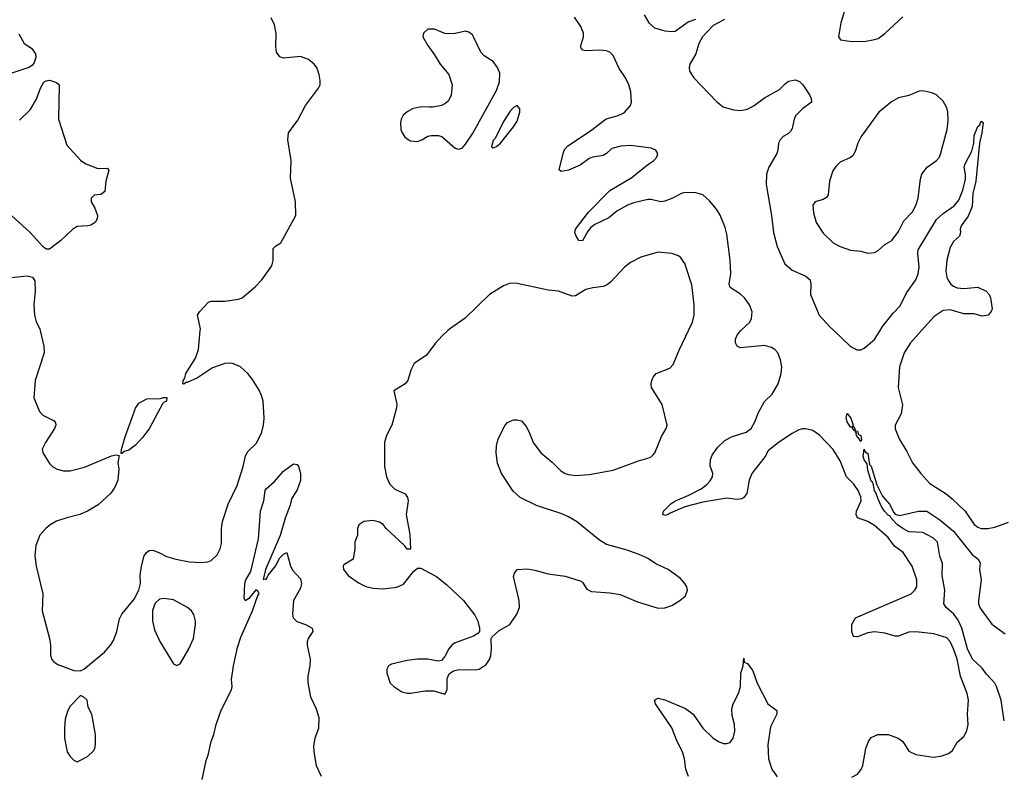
# Model space of a CAD drawing. Header units: inches. Extents: x 1449094 to 1618372, y 389908 to 534307.
# Tile 312 of 494: x 1537616 to 1543345, y 467419 to 471809. Entities that reach past the tile are written whole.
import ezdxf

# ---------------------------------------------------------------- set-up
doc = ezdxf.new("R2010")
doc.units = ezdxf.units.IN
doc.header["$MEASUREMENT"] = 0
for name, color, linetype in [('B5436', 7, 'Continuous'), ('B5437', 7, 'Continuous'), ('B5446', 7, 'Continuous'), ('B5447', 7, 'Continuous')]:
    doc.layers.add(name, color=color, linetype=linetype)

msp = doc.modelspace()

# ---------------------------------------------------------------- linework, layer by layer
at = {"layer": 'B5436', "color": 5}
for points, elevation in [([(1537734.9, 470000), (1537757, 469910), (1537758.4, 469870), (1537705.8, 469710), (1537698.9, 469610), (1537730.4, 469530), (1537750, 469508.5), (1537815.6, 469475.6), (1537824.5, 469464.5), (1537825.5, 469450), (1537819.3, 469430), (1537766.4, 469350), (1537747, 469310), (1537750.4, 469290), (1537790, 469227.3), (1537808.8, 469208.8), (1537833.8, 469193.8), (1537870, 469184.9), (1537910, 469184.9), (1537993.5, 469206.5), (1538151, 469271), (1538176.9, 469276.9), (1538194, 469274), (1538186, 469234), (1538193.4, 469193.4), (1538186.4, 469130), (1538170.3, 469089.7), (1538146.3, 469053.7), (1538072.4, 468987.6), (1538010.2, 468949.8), (1537966.8, 468930), (1537890, 468912), (1537830, 468892.1), (1537792.7, 468870), (1537768.4, 468850), (1537734, 468810), (1537710.3, 468749.7), (1537704.9, 468690), (1537711.6, 468630), (1537750.2, 468470), (1537747, 468370), (1537790.3, 468210), (1537795.3, 468170), (1537794.4, 468114.4), (1537800.5, 468090), (1537813.8, 468073.8), (1537838.3, 468058.3), (1537930, 468022.8), (1537970, 468021), (1537990, 468030.8), (1538110, 468130.4), (1538144.7, 468170), (1538162.2, 468197.8), (1538180.5, 468250), (1538197.1, 468322.9), (1538209.6, 468350), (1538281.7, 468438.3), (1538309.4, 468490), (1538319.5, 468530), (1538317.2, 468577.2), (1538324.7, 468630), (1538340.7, 468690), (1538353.2, 468710), (1538370, 468722), (1538390, 468723), (1538426, 468710), (1538470, 468686.7), (1538524.7, 468670), (1538603.9, 468656.1), (1538670, 468650.4), (1538710, 468654.4), (1538730, 468662.4), (1538764, 468696), (1538782.4, 468730), (1538790, 468762), (1538790.9, 468850), (1538796.4, 468890), (1538828.4, 468990), (1538881.7, 469098.3), (1538915.7, 469210), (1538929.1, 469270.9), (1538943.1, 469296.9), (1538993.9, 469346.1), (1539024.4, 469410), (1539034.5, 469450), (1539038.3, 469490), (1539031.9, 469590), (1539023.1, 469623.1), (1539010, 469653.3), (1538970, 469715.1), (1538942.6, 469750), (1538900.7, 469790), (1538850, 469811.2), (1538810, 469809.7), (1538736.9, 469783.1), (1538650, 469726), (1538590, 469698), (1538582, 469698), (1538570, 469688), (1538566, 469690), (1538568, 469708), (1538576.4, 469723.6), (1538582, 469750), (1538639.6, 469840.4), (1538657, 469890), (1538666.2, 470000)], 580), ([(1540000, 469880.5), (1539982.8, 469857.2), (1539910.7, 469809.3), (1539891, 469770), (1539873.4, 469710), (1539859.1, 469690), (1539793.4, 469650), (1539810, 469572), (1539808.7, 469551.3), (1539780.3, 469450), (1539750.3, 469390), (1539738.9, 469350), (1539738, 469210), (1539750.3, 469150.3), (1539770, 469106.8), (1539798.4, 469078.4), (1539858.8, 469050), (1539872.7, 469030), (1539877, 469010), (1539864.9, 468930), (1539886.4, 468813.6), (1539890.7, 468729.3), (1539870, 468728.7), (1539855.3, 468750), (1539747.3, 468850), (1539730, 468871.5), (1539710, 468886), (1539670, 468895.1), (1539618.8, 468890), (1539588.4, 468870), (1539580.5, 468850), (1539582, 468810), (1539566, 468770), (1539565.5, 468730), (1539556, 468670), (1539502.4, 468637.6), (1539497.3, 468630), (1539500.7, 468610), (1539530, 468574), (1539590.3, 468530.3), (1539630, 468512.2), (1539670, 468502), (1539730, 468497.6), (1539811.2, 468508.8), (1539850, 468524.9), (1539910, 468601), (1539930, 468618), (1539950, 468618.8), (1540000, 468592)], 580), ([(1538678.3, 467390), (1538700.9, 467499.1), (1538712.4, 467530), (1538729.7, 467610.3), (1538745.6, 467650), (1538758.7, 467710), (1538788.1, 467791.9), (1538849, 467910), (1538852.3, 467930), (1538849.2, 467970), (1538859.5, 468050), (1538883.1, 468156.9), (1538902.6, 468217.4), (1538970, 468370.8), (1539001.3, 468458.7), (1539009.3, 468470), (1539003.2, 468483.2), (1538990, 468492), (1538950, 468441.2), (1538930, 468428.7), (1538922, 468442), (1538925.1, 468530), (1538931.6, 468550), (1538960.3, 468599.7), (1539006, 468790), (1539017.8, 468950), (1539036, 469010), (1539045.1, 469070), (1539050, 469079.1), (1539098.4, 469121.6), (1539150, 469182), (1539210, 469224.7), (1539230, 469222), (1539238, 469210), (1539250.5, 469170.5), (1539250, 469128.7), (1539230, 469073.2), (1539198.3, 469021.7), (1539190, 468984), (1539161.1, 468910), (1539131.7, 468808.3), (1539046.5, 468610), (1539032.7, 468552.7), (1539043.1, 468556.9), (1539050, 468553.4), (1539062.2, 468577.8), (1539104.7, 468630), (1539130, 468678), (1539150, 468700.7), (1539170.4, 468710.4), (1539192.2, 468630), (1539205.5, 468605.5), (1539250, 468555.8), (1539256.1, 468530), (1539250, 468502.4), (1539208.9, 468430), (1539203.1, 468350), (1539206.4, 468330), (1539227.8, 468307.8), (1539278.8, 468290), (1539317.3, 468270), (1539322, 468250), (1539294.4, 468210), (1539288.5, 468190), (1539288.7, 468170), (1539306.5, 468090), (1539303.8, 468050), (1539291.8, 467990), (1539291.9, 467951.9), (1539307.2, 467870), (1539341.1, 467801.1), (1539356.9, 467750), (1539353.7, 467686.3), (1539333.4, 467630), (1539325.5, 467585.5), (1539326.5, 467550), (1539341.3, 467470), (1539369.4, 467409.4)], 560), ([(1540000, 468087.5), (1539990, 468089.4), (1539930, 468089.4), (1539870, 468082), (1539779.8, 468060.2), (1539762, 468050), (1539752, 468030), (1539752.7, 468007.3), (1539772, 467950), (1539792, 467930), (1539839.8, 467899.8), (1539870, 467891), (1539890, 467891), (1539974.6, 467905.4), (1540000, 467905.4)], 580)]:
    msp.add_lwpolyline(points, dxfattribs=dict(at, elevation=elevation))
at = {"layer": 'B5436', "color": 5, "elevation": 580}
for points in [[(1538206, 469286), (1538208, 469308), (1538230, 469382), (1538289.3, 469550), (1538310, 469578), (1538356.4, 469603.6), (1538435.3, 469604.7), (1538451.3, 469611.3), (1538472, 469612), (1538471, 469590), (1538456, 469584), (1538446, 469574), (1538370, 469429), (1538330, 469379), (1538290, 469334), (1538250, 469304), (1538223.6, 469296.4), (1538210, 469286)], [(1538457.3, 468442.7), (1538430, 468437.2), (1538404.5, 468415.5), (1538388, 468372), (1538388.3, 468311.7), (1538400.6, 468260.6), (1538432.1, 468192.1), (1538510, 468062), (1538530, 468052), (1538550, 468062), (1538600.9, 468150), (1538627, 468210), (1538639.5, 468290), (1538639.5, 468310), (1538629.5, 468349.5), (1538616, 468370), (1538592.7, 468390), (1538510, 468433.3)], [(1537970, 467878), (1537910, 467815.3), (1537896, 467790), (1537881, 467741), (1537876, 467690), (1537876, 467630), (1537891.3, 467550), (1537910, 467522), (1537930, 467502), (1537950, 467492), (1537970, 467502), (1538010, 467522), (1538044.7, 467555.3), (1538054, 467570), (1538057.2, 467590), (1538056.2, 467650), (1538035.1, 467770), (1538015.1, 467810), (1538008, 467850), (1537990, 467868)]]:
    msp.add_lwpolyline(points, close=True, dxfattribs=at)
at = {"layer": 'B5437', "color": 5, "elevation": 580}
for points in [[(1538666.2, 470000), (1538667, 470010), (1538649.6, 470090), (1538661.2, 470110), (1538714, 470166), (1538730, 470171), (1538810, 470170.6), (1538890, 470184), (1538910, 470190.8), (1538985.8, 470254.2), (1539024.7, 470295.3), (1539083.6, 470376.4), (1539091.6, 470408.4), (1539090, 470478), (1539106.3, 470493.7), (1539135.3, 470510), (1539222, 470670), (1539221.2, 470750), (1539192.5, 470887.5), (1539196.2, 470990), (1539177, 471110), (1539180.9, 471150), (1539234.9, 471225.1), (1539278.3, 471310), (1539355.4, 471410), (1539363.5, 471430), (1539364.4, 471455.6), (1539358.6, 471490), (1539344.6, 471530), (1539330, 471551), (1539296.5, 471576.5), (1539250, 471594.2), (1539150, 471585.8), (1539130, 471592.6), (1539110, 471619.3), (1539106.3, 471650), (1539108.8, 471728.8), (1539098.2, 471778.2), (1539078.7, 471818.7)], [(1537610, 471726), (1537641, 471670), (1537684.1, 471644.1), (1537708.2, 471610), (1537710.3, 471589.7), (1537700.6, 471559.4), (1537690, 471543.7), (1537670, 471531.6), (1537570, 471497.4)], [(1540000, 471753.8), (1539990, 471754), (1539964.7, 471730), (1539961, 471710), (1539990, 471658), (1540000, 471644.7)], [(1537615.4, 471224.6), (1537676.1, 471283.9), (1537713.5, 471346.5), (1537737, 471410), (1537755.5, 471444.5), (1537770, 471454), (1537790, 471456.3), (1537830, 471442.8), (1537846, 471430), (1537841.7, 471230), (1537890, 471078.8), (1537970, 470990.8), (1538001, 470970), (1538070, 470943.8), (1538125.4, 470945.4), (1538133.7, 470933.7), (1538116.3, 470870), (1538110.6, 470809.4), (1538087.1, 470792.9), (1538050, 470788), (1538032, 470770), (1538031.3, 470750), (1538053.4, 470713.4), (1538067.7, 470670), (1538067.3, 470650), (1538054.8, 470630), (1538030, 470614.5), (1538012, 470610), (1537950, 470605.2), (1537924.7, 470590), (1537855.2, 470524.8), (1537790, 470474), (1537770, 470474), (1537750, 470489), (1537677, 470570), (1537547.6, 470690)], [(1540000, 471300.7), (1539950, 471302), (1539902, 471290), (1539870, 471273.2), (1539846.6, 471253.4), (1539834.8, 471230), (1539830.7, 471209.3), (1539834, 471170), (1539840.7, 471150), (1539854.8, 471130), (1539870, 471114.8), (1539890, 471104.9), (1539930, 471100.7), (1539955.3, 471110), (1539990, 471131), (1540000, 471133.5)], [(1537530, 470305.5), (1537659.8, 470319.8), (1537690, 470311.3), (1537704.7, 470290), (1537706.8, 470230), (1537699.1, 470150), (1537701.6, 470090), (1537711.9, 470051.9), (1537732.4, 470010), (1537734.9, 470000)]]:
    msp.add_lwpolyline(points, dxfattribs=at)
at = {"layer": 'B5446', "color": 5}
for points, elevation in [([(1540000, 467905.4), (1540025.4, 467905.4), (1540090, 467884.7), (1540104, 467910), (1540103.7, 467976.3), (1540115.5, 468004.5), (1540122, 468010), (1540139.5, 468020.5), (1540171.3, 468028.7), (1540270, 468027.6), (1540288.5, 468031.5), (1540330, 468058.4), (1540350, 468087.7), (1540357.4, 468110), (1540361.6, 468150), (1540359, 468210), (1540362.7, 468217.3), (1540405.1, 468254.9), (1540468.7, 468290), (1540508.7, 468350), (1540524, 468390), (1540521.2, 468430), (1540489.3, 468570), (1540494, 468590), (1540510, 468611), (1540570, 468614), (1540612.9, 468607.1), (1540690, 468586), (1540790, 468572.7), (1540882, 468542), (1540892.8, 468532.8), (1540915.5, 468495.5), (1540942.8, 468482.8), (1541050, 468475.5), (1541110, 468465.5), (1541210, 468422), (1541330, 468385.5), (1541370, 468387.3), (1541410, 468402), (1541457.2, 468430), (1541490, 468458), (1541501.2, 468490), (1541497.2, 468510), (1541486, 468530), (1541459.3, 468559.3), (1541389.2, 468610), (1541320.8, 468640.8), (1541270, 468674.5), (1541230, 468694.5), (1541150, 468723.7), (1541030, 468756), (1540990, 468781.2), (1540856, 468890), (1540810, 468916.9), (1540770, 468934), (1540622, 468982), (1540528.7, 469028.7), (1540486.3, 469066.3), (1540418.4, 469170), (1540396.9, 469230), (1540388.2, 469290), (1540389.7, 469330), (1540399.6, 469370), (1540441.2, 469450), (1540454.5, 469465.5), (1540470, 469474), (1540490, 469482), (1540510, 469482), (1540535.5, 469475.5), (1540562.5, 469442.5), (1540581, 469410), (1540604, 469350), (1540648.6, 469288.6), (1540714.2, 469234.2), (1540764.4, 469184.4), (1540789, 469169), (1540810, 469163.1), (1540850, 469157.6), (1540930, 469163.1), (1541070, 469188.7), (1541217, 469243), (1541270, 469257.6), (1541290, 469266.4), (1541302, 469278), (1541311.5, 469290), (1541350, 469384), (1541377.6, 469430), (1541382.9, 469450), (1541354, 469570), (1541292.7, 469670), (1541289.3, 469690), (1541293.2, 469710), (1541301.2, 469730), (1541319, 469750), (1541398, 469782), (1541417.7, 469802.3), (1541453, 469887), (1541507.4, 470000)], 580), ([(1540107.9, 470000), (1540073.4, 469970), (1540033.8, 469926.2), (1540000, 469880.5)], 580), ([(1542458, 467402), (1542490, 467421.1), (1542512.5, 467447.5), (1542521.7, 467470), (1542539.7, 467570), (1542555.1, 467610), (1542570, 467633.4), (1542609.8, 467650.2), (1542670, 467651.3), (1542728, 467630), (1542754, 467610), (1542790, 467554.4), (1542830, 467534.9), (1542930, 467518.7), (1542975.2, 467524.8), (1543019.5, 467540.5), (1543043, 467557), (1543070, 467606.8), (1543110, 467638.8), (1543126.9, 467673.1), (1543134.7, 467710), (1543131.2, 467770), (1543136.4, 467850), (1543128.2, 467890), (1543090.7, 467990.7), (1543069.7, 468090), (1543050, 468149.4), (1543030, 468191.5), (1543010, 468213.5), (1542935.8, 468235.8), (1542830, 468248.9), (1542790, 468245.6), (1542730, 468222.7), (1542710, 468222), (1542650, 468240.3), (1542590, 468248.6), (1542550, 468241.7), (1542490, 468219.6), (1542470, 468221.2), (1542466.3, 468226.3), (1542457.6, 468250), (1542457.6, 468290), (1542479.5, 468330), (1542802, 468470), (1542824.7, 468490), (1542835.6, 468510), (1542836.4, 468550), (1542808.3, 468630), (1542755.8, 468710), (1542705.9, 468745.9), (1542670, 468797.2), (1542590, 468867), (1542551.2, 468890), (1542491.4, 468911.4), (1542482.2, 468930), (1542485.8, 468950), (1542511.5, 469010), (1542510, 469034), (1542494.7, 469070), (1542470, 469107.4), (1542425.8, 469150), (1542390, 469242.4), (1542350, 469307.8), (1542270, 469391.8), (1542230, 469419.5), (1542190, 469429.5), (1542170, 469429.5), (1542150, 469422.9), (1542110, 469402.4), (1542030.2, 469349.8), (1541970, 469301.3), (1541952.7, 469267.3), (1541875.6, 469170), (1541861, 469130), (1541847.3, 469052.7), (1541830.2, 469029.8), (1541818.4, 469021.6), (1541790, 469018.2), (1541730, 469025), (1541590, 469002.1), (1541485.5, 468974.5), (1541401.2, 468938.8), (1541389.6, 468929.7), (1541370, 468924.2), (1541357.2, 468930), (1541362.4, 468950), (1541406.1, 468993.9), (1541431.6, 469010), (1541510, 469042.2), (1541580.3, 469079.7), (1541614.3, 469105.7), (1541633.1, 469126.9), (1541647.1, 469150), (1541649.8, 469169.8), (1541632.8, 469212.8), (1541634.5, 469250), (1541644.6, 469275.4), (1541677.9, 469322.1), (1541719.6, 469360.4), (1541757.6, 469382.4), (1541843.1, 469410), (1541871.6, 469430), (1541894, 469470), (1541915.2, 469524.8), (1541950, 469588), (1541993.6, 469630), (1542029.5, 469690), (1542047.3, 469750), (1542049.6, 469790), (1542042.4, 469830), (1542027.6, 469870), (1542009.5, 469890), (1541990, 469901.1), (1541950, 469912.8), (1541810, 469899.6), (1541789.6, 469910), (1541781.6, 469930), (1541781.3, 469950), (1541788, 469970), (1541802.4, 469990), (1541812.7, 470000)], 560), ([(1542353.7, 470000), (1542448, 469910), (1542487.7, 469887.7), (1542510, 469888.7), (1542530, 469898.4), (1542590, 469948.7), (1542621.9, 470000)], 560), ([(1542862.7, 470000), (1542799.6, 469930), (1542761.3, 469870), (1542734.9, 469790), (1542727.2, 469670), (1542752, 469568), (1542743.8, 469516.2), (1542710.4, 469450), (1542710.6, 469429.4), (1542734, 469370), (1542777.4, 469297.4), (1542810.2, 469230.2), (1542858.9, 469170), (1542912.4, 469110), (1543007.4, 469050), (1543041.7, 469021.7), (1543116.5, 468950), (1543170, 468871.8), (1543190, 468856.5), (1543210, 468848.2), (1543249.2, 468849.2), (1543290, 468856.5), (1543370, 468885.2)], 560), ([(1543345, 467730), (1543325.7, 467850), (1543300.4, 467930), (1543289.3, 467950), (1543240.9, 468000.9), (1543215.9, 468035.9), (1543159.9, 468090), (1543131, 468150), (1543097.3, 468270), (1543075.7, 468315.7), (1543051.8, 468351.8), (1543006.3, 468390), (1542992.8, 468410), (1542999.8, 468490), (1542984.2, 468575.8), (1542984.9, 468644.9), (1542970, 468689), (1542957, 468770), (1542933.7, 468793.7), (1542870, 468825.1), (1542790, 468829.9), (1542753.6, 468850), (1542723.1, 468870), (1542687, 468910), (1542681.7, 468921.7), (1542670, 468927), (1542648.2, 468950), (1542630, 468976.2), (1542610, 469019.3), (1542597.7, 469057.7), (1542590, 469066.6), (1542583.9, 469103.9), (1542578.3, 469118.3), (1542570, 469124.5), (1542550, 469188.7), (1542546, 469226), (1542530, 469249.4), (1542524.4, 469270), (1542530, 469311.3), (1542535.9, 469295.9), (1542550, 469286), (1542560.5, 469220.5), (1542570, 469211), (1542602.3, 469102.3), (1542636.9, 469036.9), (1542677.6, 468990), (1542701.7, 468941.7), (1542710, 468933.4), (1542735.5, 468924.5), (1542846, 468950), (1542894, 468950), (1542970, 468898.8), (1543050, 468834.3), (1543157.8, 468697.8), (1543192.2, 468670), (1543205.3, 468650), (1543201.1, 468610), (1543211.2, 468550), (1543194, 468430), (1543194.7, 468410), (1543205.3, 468385.3), (1543272.9, 468292.8), (1543350, 468235.6)], 540), ([(1540000, 468592), (1540041, 468570), (1540102, 468522), (1540198.8, 468430), (1540264.9, 468344.9), (1540281, 468310), (1540292, 468270), (1540292, 468250), (1540282, 468238), (1540256.4, 468223.6), (1540150, 468184.7), (1540130, 468171.3), (1540112.2, 468150), (1540090, 468104), (1540070, 468081.2), (1540050, 468078), (1540000, 468087.5)], 580), ([(1541507.3, 467407.3), (1541492.8, 467450), (1541485, 467510), (1541472, 467550), (1541440.9, 467610), (1541409.8, 467689.8), (1541315.6, 467830), (1541309.7, 467850.3), (1541321, 467859), (1541330, 467861.6), (1541370, 467853.1), (1541490, 467801.6), (1541534, 467770), (1541590, 467687.3), (1541650.7, 467630), (1541682.8, 467610), (1541710, 467599.3), (1541730, 467598), (1541750, 467604.9), (1541767, 467630), (1541776.3, 467670), (1541775.1, 467710), (1541761, 467761), (1541759.1, 467800.9), (1541767.6, 467830), (1541798, 467890), (1541809.7, 467930), (1541812.4, 468007.6), (1541826, 468050), (1541830, 468094), (1541832, 468072), (1541850, 468064.7), (1541881.6, 468021.6), (1541906.9, 467950), (1541968, 467830), (1542020.7, 467790), (1542020.5, 467770), (1541984.9, 467695.1), (1541969.1, 467590.9), (1541972.9, 467510), (1541991.7, 467450), (1542024, 467404)], 560)]:
    msp.add_lwpolyline(points, dxfattribs=dict(at, elevation=elevation))
at = {"layer": 'B5446', "color": 5, "elevation": 540}
for points in [[(1542462, 469442), (1542470, 469442), (1542476.9, 469423.1), (1542470, 469418), (1542459.3, 469439.3), (1542450, 469439.3), (1542429.7, 469470), (1542425.1, 469494.9), (1542430, 469518), (1542452, 469490), (1542466, 469450)], [(1542510, 469355.3), (1542497.2, 469377.2), (1542490, 469379), (1542483.7, 469396.3), (1542485.2, 469405.2), (1542478, 469410), (1542483.1, 469416.9), (1542490, 469414.8), (1542496.8, 469396.8), (1542510.3, 469390), (1542514.9, 469365.1)]]:
    msp.add_lwpolyline(points, close=True, dxfattribs=at)
at = {"layer": 'B5447', "color": 5}
for points, elevation in [([(1542430.6, 471910), (1542393.4, 471790), (1542381, 471710), (1542391, 471691), (1542443.4, 471683.4), (1542530, 471681.6), (1542590, 471692.7), (1542610, 471699.3), (1542650, 471728), (1542754.9, 471825.1)], 580), ([(1541812.7, 470000), (1541864.7, 470050), (1541874.3, 470070), (1541877.7, 470110), (1541863.1, 470150), (1541833.5, 470190), (1541810, 470212), (1541750, 470251.8), (1541743.9, 470270), (1541754.5, 470330), (1541750.4, 470410), (1541730, 470562), (1541720.6, 470600.6), (1541691.8, 470671.8), (1541670, 470706.6), (1541630, 470755.1), (1541590, 470789.4), (1541550, 470801.6), (1541490, 470803), (1541470, 470799.7), (1541410, 470768.2), (1541370, 470753), (1541346, 470750), (1541290, 470763.6), (1541270, 470763), (1541190, 470744.4), (1541152.2, 470730), (1541090, 470695.5), (1541044.7, 470655.3), (1540961.6, 470618.4), (1540939.1, 470600.9), (1540920.9, 470579.1), (1540890, 470522.9), (1540870, 470524.5), (1540853.6, 470550), (1540846, 470570), (1540849.6, 470590), (1540926, 470690), (1541050, 470814.4), (1541177.6, 470890), (1541260.6, 470959.4), (1541306.6, 470990), (1541323.6, 471010), (1541329.5, 471030), (1541318, 471050), (1541290, 471062.4), (1541170, 471076.4), (1541113.1, 471073.1), (1541060.9, 471059.1), (1541030.3, 471029.7), (1541010, 471018.4), (1540950, 471009.6), (1540930, 471000.7), (1540876.5, 470963.5), (1540810, 470933.6), (1540766.3, 470926.3), (1540755.3, 470935.3), (1540777.7, 471030), (1540786.8, 471053.2), (1540804.5, 471075.5), (1540937.8, 471162.2), (1541027.9, 471232.1), (1541093.2, 471250), (1541132.1, 471267.9), (1541169.6, 471310), (1541176.3, 471330), (1541172.8, 471390), (1541161, 471430), (1541141.7, 471470), (1541104.5, 471524.5), (1541070, 471601), (1541050, 471619.2), (1541030, 471628.6), (1540992.1, 471632.1), (1540907.2, 471627.3), (1540891.6, 471631.6), (1540882.4, 471642.4), (1540879.5, 471650), (1540895.6, 471710), (1540896.2, 471730), (1540880.7, 471770), (1540844.4, 471824.4)], 560), ([(1541250, 471836.3), (1541277.4, 471790), (1541310, 471762.3), (1541370, 471744.6), (1541410, 471739.5), (1541430, 471741.6), (1541504.5, 471795.5), (1541550, 471812.3)], 560), ([(1541716, 471810), (1541650, 471775.6), (1541589, 471710), (1541566.7, 471670), (1541550.2, 471609.8), (1541514.9, 471550), (1541511.8, 471530), (1541513.4, 471510), (1541538.7, 471470), (1541670, 471332), (1541710, 471302), (1541770, 471283.7), (1541810, 471281.3), (1541850, 471288.7), (1541890, 471308.8), (1541950, 471354.9), (1542037.2, 471402.8), (1542070, 471436.4), (1542090, 471450.3), (1542130, 471458), (1542154, 471450), (1542173.4, 471430), (1542212, 471372), (1542222, 471350), (1542224, 471330), (1542170, 471289.5), (1542130.5, 471250), (1542121.3, 471230), (1542110, 471175.3), (1542101.3, 471158.7), (1542090, 471147), (1542058.8, 471130), (1542040.7, 471110), (1542030.7, 471090), (1542027.3, 471050), (1542020.5, 471030), (1541974.2, 470950), (1541960.6, 470910), (1541958.3, 470850), (1541989.4, 470670), (1542001.8, 470570), (1542023.9, 470490), (1542067.8, 470387.8), (1542110, 470351.8), (1542190, 470317.3), (1542214.8, 470294.8), (1542218.5, 470270), (1542216.5, 470210), (1542267.1, 470090), (1542330, 470022.6), (1542353.7, 470000)], 560), ([(1540000, 471133.5), (1540010, 471136), (1540050, 471134.8), (1540071.3, 471130), (1540150, 471062), (1540170, 471055.5), (1540190, 471062), (1540210, 471084), (1540250, 471144.7), (1540390, 471396), (1540407.6, 471447.6), (1540410, 471498), (1540396, 471530), (1540370, 471565.2), (1540318, 471598), (1540299.3, 471619.3), (1540257, 471710), (1540250, 471721.2), (1540230, 471736), (1540210, 471742.7), (1540150, 471729.4), (1540110, 471726), (1540089.4, 471729.4), (1540030, 471753.2), (1540000, 471753.8)], 580), ([(1540000, 471644.7), (1540030, 471604.7), (1540062.8, 471550), (1540113.4, 471490), (1540132.7, 471430), (1540125.5, 471370), (1540110, 471337.2), (1540090, 471319.3), (1540070.4, 471309.6), (1540019.9, 471300.1), (1540000, 471300.7)], 580), ([(1542621.9, 470000), (1542636.5, 470023.5), (1542698, 470102), (1542737.9, 470142.1), (1542778, 470222), (1542830, 470296), (1542843, 470330), (1542848.7, 470370), (1542841.6, 470450), (1542844.6, 470470), (1542950, 470646.4), (1542990, 470681.2), (1543053.9, 470726.1), (1543080.9, 470759.1), (1543102.9, 470817.1), (1543118.8, 470881.2), (1543119.4, 470910), (1543112, 470950), (1543117.2, 470970), (1543156.9, 471043.1), (1543168.1, 471090), (1543170, 471136), (1543190, 471186.8), (1543202, 471198), (1543210, 471218), (1543222, 471210), (1543214.9, 471150), (1543200.3, 471090), (1543178.9, 470870), (1543162.6, 470797.4), (1543157.9, 470722.1), (1543133.8, 470666.2), (1543093.4, 470610), (1543088.4, 470590), (1543090.6, 470570), (1543084, 470550), (1543050, 470518.4), (1543030, 470483.7), (1543010.3, 470410), (1543005.5, 470345.5), (1543010.3, 470310.3), (1543019.5, 470290), (1543033, 470270), (1543050, 470258.7), (1543071.3, 470250), (1543110, 470244.9), (1543190, 470253.8), (1543239.6, 470230), (1543256.9, 470210), (1543265.4, 470190), (1543273.4, 470126.6), (1543268.3, 470111.7), (1543250.6, 470089.4), (1543215.2, 470084.8), (1543170, 470097.6), (1543110, 470097.6), (1543030, 470122), (1542990, 470118), (1542937.3, 470082.7), (1542862.7, 470000)], 560), ([(1541507.4, 470000), (1541531.5, 470050), (1541540.5, 470090), (1541541.3, 470150), (1541526.3, 470266.3), (1541485.2, 470390), (1541463.3, 470423.3), (1541450, 470435.1), (1541409.6, 470449.6), (1541330, 470456.9), (1541230, 470428.2), (1541170, 470395.8), (1541134.9, 470370), (1541055.9, 470284.1), (1541033.7, 470266.3), (1541010, 470256.9), (1540950, 470249.7), (1540910, 470238.9), (1540850, 470202.6), (1540830, 470200.4), (1540750, 470229.7), (1540690, 470234.7), (1540510, 470275.1), (1540470, 470275.6), (1540430, 470260.5), (1540350, 470209.6), (1540207.9, 470072.1), (1540125.1, 470014.9), (1540107.9, 470000)], 580)]:
    msp.add_lwpolyline(points, dxfattribs=dict(at, elevation=elevation))
at = {"layer": 'B5447', "color": 5, "elevation": 580}
for points in [[(1542870, 471394.3), (1542850, 471392.8), (1542790, 471367.8), (1542730, 471353.3), (1542689.1, 471330.9), (1542614.9, 471270), (1542511.7, 471130), (1542493.1, 471090), (1542478, 471042), (1542463, 471017), (1542450, 471006.3), (1542390, 470979.7), (1542364.5, 470955.5), (1542347, 470930), (1542327.9, 470870), (1542319.5, 470790), (1542310, 470775.1), (1542290, 470762.9), (1542244.7, 470750), (1542230.8, 470730), (1542234.8, 470685.2), (1542250.5, 470630), (1542290, 470567.7), (1542350, 470510.4), (1542390, 470488.7), (1542450, 470468.2), (1542510, 470462.8), (1542550, 470450.8), (1542590, 470454.8), (1542610, 470466.8), (1542650, 470500.7), (1542690, 470524.9), (1542730, 470576.3), (1542760.7, 470639.3), (1542810, 470690.4), (1542830, 470727.7), (1542844.4, 470770), (1542856.6, 470883.4), (1542865.1, 470910), (1542895.1, 470950), (1542950.9, 470989.1), (1542967.6, 471010), (1542973.9, 471026.1), (1543013.3, 471170), (1543018, 471222), (1543016.1, 471270), (1543010, 471296), (1542990, 471334), (1542950.9, 471370.9), (1542922.5, 471382.5)], [(1540510, 471309), (1540490, 471298.7), (1540470, 471277.3), (1540430, 471215.8), (1540382.3, 471117.7), (1540370, 471106), (1540362, 471070), (1540370, 471063), (1540390, 471070.8), (1540413.2, 471090), (1540490, 471186), (1540510, 471218), (1540526, 471270), (1540525.2, 471290)]]:
    msp.add_lwpolyline(points, close=True, dxfattribs=at)

doc.saveas('drawing.dxf')
